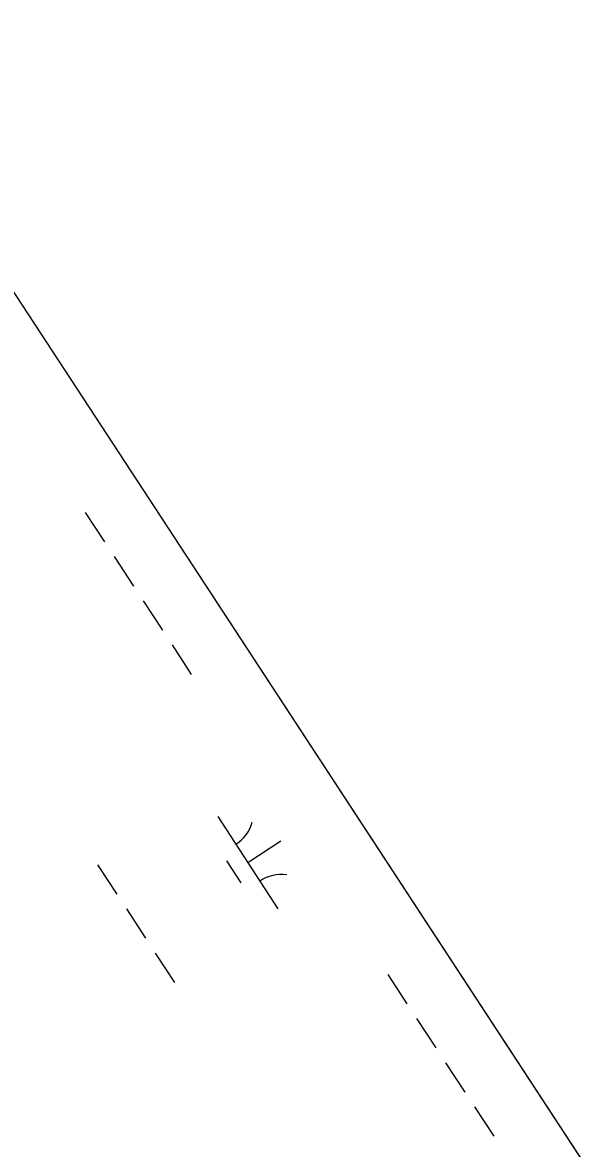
# Model space of a CAD drawing. Extents: x 3945642 to 3966284, y 206476 to 228921.
# Drawn here: x 3958934 to 3959192, y 222366 to 222877 of the extents above; entities that cross this region are included whole.
import ezdxf

# ---------------------------------------------------------------- set-up
doc = ezdxf.new("R2010")
doc.units = 0
doc.layers.add('V-GRID-FRAM', color=7, linetype='Continuous')
doc.layers.add('V-WETL-SWMP', color=7, linetype='Continuous')

msp = doc.modelspace()

# ---------------------------------------------------------------- linework, layer by layer
at = {"layer": 'V-GRID-FRAM'}
msp.add_lwpolyline([(3956474.97, 226502.08), (3964764.16, 213848.98), (3957669.11, 209282.64), (3949512.02, 222000.49), (3956474.97, 226502.08)], dxfattribs=at)
at = {"layer": 'V-WETL-SWMP'}
for p, q in [((3958854.91, 222869.2), (3959191.55, 222355.33)), ((3958962.42, 222654.74), (3958971.19, 222641.36)), ((3958975.57, 222634.67), (3958984.34, 222621.28)), ((3958988.72, 222614.59), (3958997.49, 222601.21)), ((3959001.88, 222594.52), (3959010.64, 222581.13)), ((3959022.66, 222516.49), (3959050.06, 222474.66)), ((3959036.36, 222495.58), (3959051.42, 222505.44)), ((3959026.62, 222496.37), (3959033.2, 222486.33)), ((3958967.97, 222494.65), (3958976.74, 222481.27)), ((3958981.12, 222474.58), (3958989.89, 222461.19)), ((3958994.27, 222454.5), (3959003.04, 222441.12)), ((3959099.94, 222444.82), (3959108.71, 222431.44)), ((3959113.09, 222424.75), (3959121.86, 222411.36)), ((3959126.24, 222404.67), (3959135.01, 222391.29)), ((3959139.4, 222384.6), (3959148.16, 222371.21))]:
    msp.add_line(p, q, dxfattribs=at)
for centre, start, end in [((3959021.42, 222518.81), 302.4575, 344.0011), ((3959051.7, 222472.6), 82.4574, 124.0011)]:
    msp.add_arc(centre, 17.62, start, end, dxfattribs=at)

doc.saveas('drawing.dxf')
